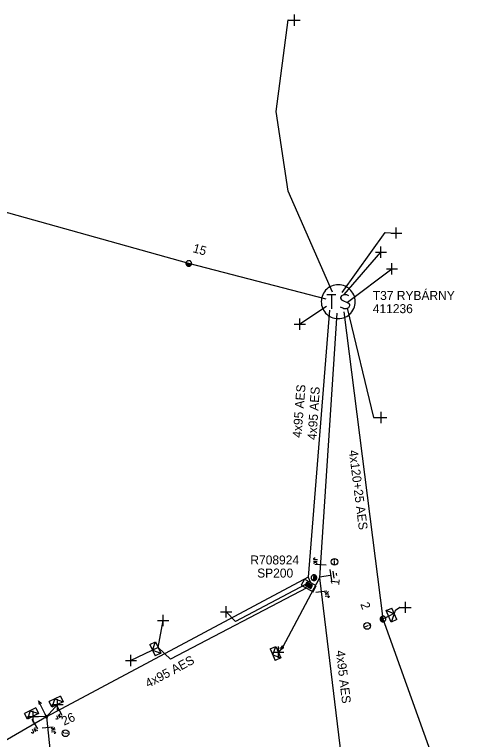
# Model space of a CAD drawing. Extents: x -540466 to -537383, y -1184038 to -1179972.
# Drawn here: x -537753.3 to -537702.6, y -1180377.4 to -1180296.6 of the extents above; entities that cross this region are included whole.
import ezdxf

# ---------------------------------------------------------------- set-up
doc = ezdxf.new("R2010")
doc.units = 0
for name, color, linetype in [('Vrstva 1', 7, 'Continuous'), ('Vrstva 10', 7, 'Continuous'), ('Vrstva 13', 7, 'Continuous'), ('Vrstva 14', 7, 'Continuous'), ('Vrstva 15', 7, 'Continuous'), ('Vrstva 18', 7, 'Continuous'), ('Vrstva 2', 7, 'Continuous'), ('Vrstva 25', 7, 'Continuous'), ('Vrstva 26', 7, 'Continuous'), ('Vrstva 27', 7, 'Continuous'), ('Vrstva 28', 7, 'Continuous'), ('Vrstva 29', 7, 'Continuous'), ('Vrstva 30', 7, 'Continuous'), ('Vrstva 31', 7, 'Continuous'), ('Vrstva 34', 7, 'Continuous'), ('Vrstva 36', 7, 'Continuous'), ('Vrstva 50', 7, 'Continuous'), ('Vrstva 51', 7, 'Continuous'), ('Vrstva 52', 7, 'Continuous'), ('Vrstva 54', 7, 'Continuous'), ('Vrstva 59', 7, 'Continuous'), ('Vrstva 6', 7, 'Continuous'), ('Vrstva 8', 7, 'Continuous'), ('Vrstva 9', 7, 'Continuous')]:
    doc.layers.add(name, color=color, linetype=linetype)

# ---------------------------------------------------------------- blocks, each defined once
blk = doc.blocks.new('NN440')
at = {"layer": 'Vrstva 2'}
for points in [[(0.63, 0), (0.63, 0.06), (0.62, 0.13), (0.6, 0.19), (0.58, 0.25), (0.55, 0.31), (0.51, 0.37), (0.47, 0.42), (0.42, 0.46), (0.37, 0.51), (0.32, 0.54), (0.26, 0.57), (0.2, 0.59), (0.13, 0.61), (0.07, 0.62), (0, 0.63), (-0.06, 0.62), (-0.13, 0.61), (-0.19, 0.59), (-0.26, 0.57), (-0.31, 0.54), (-0.37, 0.51), (-0.42, 0.46), (-0.47, 0.42), (-0.51, 0.37), (-0.54, 0.31), (-0.57, 0.25), (-0.6, 0.19), (-0.62, 0.13), (-0.63, 0.06), (-0.63, 0), (-0.63, -0.07), (-0.62, -0.14), (-0.6, -0.2), (-0.57, -0.26), (-0.54, -0.32), (-0.51, -0.37), (-0.47, -0.43), (-0.42, -0.47), (-0.37, -0.51), (-0.31, -0.55), (-0.26, -0.58), (-0.19, -0.6), (-0.13, -0.62), (-0.06, -0.63), (0, -0.63), (0.07, -0.63), (0.13, -0.62), (0.2, -0.6), (0.26, -0.58), (0.32, -0.55), (0.37, -0.51), (0.42, -0.47), (0.47, -0.43), (0.51, -0.37), (0.55, -0.32), (0.58, -0.26), (0.6, -0.2), (0.62, -0.14), (0.63, -0.07), (0.63, 0)], [(-0.63, 0), (0.63, 0)], [(-0.6, -0.18), (0.57, -0.18)], [(-0.51, -0.32), (0.5, -0.32)], [(-0.37, -0.47), (0.35, -0.47)]]:
    blk.add_lwpolyline(points, dxfattribs=at)
blk = doc.blocks.new('NN560')
at = {"layer": 'Vrstva 2'}
for points in [[(1.999, -0.001), (1.59, 0.141)], [(0, -0.001), (1.999, -0.001)], [(1.999, -0.001), (1.59, -0.134)]]:
    blk.add_lwpolyline(points, dxfattribs=at)
blk = doc.blocks.new('NN840')
at = {"layer": 'Vrstva 15'}
for points in [[(0.003, 0.619), (0.003, -0.631)], [(-0.745, -0.71), (-0.745, -0.66)], [(-0.73, -0.764), (-0.745, -0.71)], [(-0.657, -0.798), (-0.73, -0.764)], [(-0.627, -0.798), (-0.657, -0.798)], [(-0.558, -0.764), (-0.627, -0.798)], [(-0.538, -0.71), (-0.558, -0.764)], [(-0.538, -0.385), (-0.538, -0.71)], [(-0.332, -0.385), (-0.332, -0.798)], [(-0.332, -0.641), (-0.125, -0.385)], [(-0.263, -0.557), (-0.091, -0.798)]]:
    blk.add_lwpolyline(points, dxfattribs=at)
blk = doc.blocks.new('NN770')
at = {"layer": 'Vrstva 10'}
for p, q in [((0.002, 0.187), (0.002, 0.263)), ((0.002, -0.276), (0.002, 0.111))]:
    blk.add_line(p, q, dxfattribs=at)
blk.add_circle((0, -0.008), 0.375, dxfattribs=at)
blk = doc.blocks.new('NN800')
at = {"layer": 'Vrstva 1'}
for points in [[(-0.442, 0.442), (0.442, -0.442)], [(-0.442, -0.442), (0.442, 0.442)]]:
    blk.add_lwpolyline(points, dxfattribs=at)
blk = doc.blocks.new('NN620')
at = {"layer": 'Vrstva 8'}
for points in [[(0.752, 0.004), (-0.748, 0.004)], [(-0.748, 0.004), (-0.748, -0.746)], [(0.752, -0.746), (0.752, 0.004)], [(-0.748, -0.746), (0.752, -0.746)], [(0.368, -0.18), (-0.376, -0.18)], [(-0.376, -0.18), (-0.376, -0.558)], [(-0.376, -0.558), (0.368, -0.558)], [(0.321, -0.227), (-0.329, -0.227)], [(-0.329, -0.227), (-0.329, -0.51)], [(-0.329, -0.51), (0.321, -0.51)], [(0.274, -0.274), (-0.281, -0.274)], [(-0.281, -0.274), (-0.281, -0.463)], [(-0.281, -0.463), (0.274, -0.463)], [(0.227, -0.321), (-0.234, -0.321)], [(-0.234, -0.321), (-0.234, -0.416)], [(-0.234, -0.416), (0.227, -0.416)], [(-0.193, -0.369), (0.185, -0.369)], [(0.227, -0.416), (0.227, -0.321)], [(0.274, -0.463), (0.274, -0.274)], [(0.321, -0.51), (0.321, -0.227)], [(0.368, -0.558), (0.368, -0.18)]]:
    blk.add_lwpolyline(points, dxfattribs=at)
blk = doc.blocks.new('NN630')
at = {"layer": 'Vrstva 9'}
for points in [[(-0.003, -0.7), (-0.703, 0)], [(-0.703, -0.7), (-0.703, 0), (0.697, 0), (0.697, -0.7)], [(-0.703, -0.7), (0.697, -0.7)], [(-0.003, -0.7), (0.697, 0)]]:
    blk.add_lwpolyline(points, dxfattribs=at)
blk = doc.blocks.new('NN810')
at = {"layer": 'Vrstva 14'}
for points in [[(0.004, -0.64), (0.004, -1.89)], [(0.629, -1.89), (-0.621, -1.89)], [(0.388, -2.2), (-0.399, -2.2)], [(0.004, -2.515), (-0.124, -2.515)], [(0.137, -2.515), (0.004, -2.515)]]:
    blk.add_lwpolyline(points, dxfattribs=at)
blk = doc.blocks.new('NN500')
at = {"layer": 'Vrstva 2'}
for points in [[(0, -0.24), (0.02, -0.23), (0.05, -0.23), (0.07, -0.22), (0.09, -0.22), (0.12, -0.2), (0.14, -0.19), (0.16, -0.18), (0.17, -0.16), (0.19, -0.14), (0.2, -0.12), (0.21, -0.1), (0.22, -0.07), (0.23, -0.05), (0.23, -0.02), (0.23, 0), (0.23, 0.02), (0.23, 0.05), (0.22, 0.07), (0.21, 0.1), (0.2, 0.12), (0.19, 0.14), (0.17, 0.16), (0.16, 0.17), (0.14, 0.19), (0.12, 0.2), (0.09, 0.21), (0.07, 0.22), (0.05, 0.23), (0.02, 0.23), (0, 0.23), (-0.03, 0.23), (-0.05, 0.23), (-0.07, 0.22), (-0.1, 0.21), (-0.12, 0.2), (-0.14, 0.19), (-0.16, 0.17), (-0.18, 0.16), (-0.19, 0.14), (-0.2, 0.12), (-0.22, 0.1), (-0.22, 0.07), (-0.23, 0.05), (-0.23, 0.02), (-0.24, 0), (-0.23, -0.02), (-0.23, -0.05), (-0.22, -0.07), (-0.22, -0.1), (-0.2, -0.12), (-0.19, -0.14), (-0.18, -0.16), (-0.16, -0.18), (-0.14, -0.19), (-0.12, -0.2), (-0.1, -0.22), (-0.07, -0.22), (-0.05, -0.23), (-0.03, -0.23), (0, -0.24)], [(0, -0.24), (0.02, -0.23), (0.05, -0.23), (0.07, -0.22), (0.09, -0.22), (0.12, -0.2), (0.14, -0.19), (0.16, -0.18), (0.17, -0.16), (0.19, -0.14), (0.2, -0.12), (0.21, -0.1), (0.22, -0.07), (0.23, -0.05), (0.23, -0.02), (0.23, 0), (0.23, 0.02), (0.23, 0.05), (0.22, 0.07), (0.21, 0.1), (0.2, 0.12), (0.19, 0.14), (0.17, 0.16), (0.16, 0.17), (0.14, 0.19), (0.12, 0.2), (0.09, 0.21), (0.07, 0.22), (0.05, 0.23), (0.02, 0.23), (0, 0.23), (-0.03, 0.23), (-0.05, 0.23), (-0.07, 0.22), (-0.1, 0.21), (-0.12, 0.2), (-0.14, 0.19), (-0.16, 0.17), (-0.18, 0.16), (-0.19, 0.14), (-0.2, 0.12), (-0.22, 0.1), (-0.22, 0.07), (-0.23, 0.05), (-0.23, 0.02), (-0.24, 0), (-0.23, -0.02), (-0.23, -0.05), (-0.22, -0.07), (-0.22, -0.1), (-0.2, -0.12), (-0.19, -0.14), (-0.18, -0.16), (-0.16, -0.18), (-0.14, -0.19), (-0.12, -0.2), (-0.1, -0.22), (-0.07, -0.22), (-0.05, -0.23), (-0.03, -0.23), (0, -0.24)], [(0, -0.21), (0.02, -0.2), (0.04, -0.2), (0.06, -0.2), (0.08, -0.19), (0.1, -0.18), (0.12, -0.17), (0.14, -0.15), (0.15, -0.14), (0.16, -0.12), (0.18, -0.1), (0.19, -0.08), (0.19, -0.06), (0.2, -0.04), (0.2, -0.02), (0.2, 0), (0.2, 0.02), (0.2, 0.04), (0.19, 0.06), (0.19, 0.08), (0.18, 0.1), (0.16, 0.12), (0.15, 0.14), (0.14, 0.15), (0.12, 0.17), (0.1, 0.18), (0.08, 0.19), (0.06, 0.19), (0.04, 0.2), (0.02, 0.2), (0, 0.2), (-0.02, 0.2), (-0.04, 0.2), (-0.06, 0.19), (-0.08, 0.19), (-0.1, 0.18), (-0.12, 0.17), (-0.14, 0.15), (-0.15, 0.14), (-0.17, 0.12), (-0.18, 0.1), (-0.19, 0.08), (-0.2, 0.06), (-0.2, 0.04), (-0.21, 0.02), (-0.21, 0), (-0.21, -0.02), (-0.2, -0.04), (-0.2, -0.06), (-0.19, -0.08), (-0.18, -0.1), (-0.17, -0.12), (-0.15, -0.14), (-0.14, -0.15), (-0.12, -0.17), (-0.1, -0.18), (-0.08, -0.19), (-0.06, -0.2), (-0.04, -0.2), (-0.02, -0.2), (0, -0.21)], [(0, -0.18), (0.02, -0.18), (0.04, -0.17), (0.05, -0.17), (0.07, -0.16), (0.09, -0.15), (0.1, -0.14), (0.12, -0.13), (0.13, -0.12), (0.14, -0.1), (0.15, -0.09), (0.16, -0.07), (0.17, -0.05), (0.17, -0.04), (0.17, -0.02), (0.17, 0), (0.17, 0.02), (0.17, 0.04), (0.17, 0.05), (0.16, 0.07), (0.15, 0.09), (0.14, 0.1), (0.13, 0.12), (0.12, 0.13), (0.1, 0.14), (0.09, 0.15), (0.07, 0.16), (0.05, 0.17), (0.04, 0.17), (0.02, 0.17), (0, 0.18), (-0.02, 0.17), (-0.04, 0.17), (-0.06, 0.17), (-0.07, 0.16), (-0.09, 0.15), (-0.1, 0.14), (-0.12, 0.13), (-0.13, 0.12), (-0.14, 0.1), (-0.15, 0.09), (-0.16, 0.07), (-0.17, 0.05), (-0.17, 0.04), (-0.18, 0.02), (-0.18, 0), (-0.18, -0.02), (-0.17, -0.04), (-0.17, -0.05), (-0.16, -0.07), (-0.15, -0.09), (-0.14, -0.1), (-0.13, -0.12), (-0.12, -0.13), (-0.1, -0.14), (-0.09, -0.15), (-0.07, -0.16), (-0.06, -0.17), (-0.04, -0.17), (-0.02, -0.18), (0, -0.18)], [(0, -0.15), (0.01, -0.15), (0.03, -0.14), (0.04, -0.14), (0.06, -0.13), (0.07, -0.13), (0.08, -0.12), (0.1, -0.11), (0.11, -0.1), (0.12, -0.09), (0.13, -0.07), (0.13, -0.06), (0.14, -0.05), (0.14, -0.03), (0.14, -0.02), (0.14, 0), (0.14, 0.01), (0.14, 0.03), (0.14, 0.04), (0.13, 0.06), (0.13, 0.07), (0.12, 0.09), (0.11, 0.1), (0.1, 0.11), (0.08, 0.12), (0.07, 0.13), (0.06, 0.13), (0.04, 0.14), (0.03, 0.14), (0.01, 0.14), (0, 0.15), (-0.02, 0.14), (-0.03, 0.14), (-0.05, 0.14), (-0.06, 0.13), (-0.07, 0.13), (-0.09, 0.12), (-0.1, 0.11), (-0.11, 0.1), (-0.12, 0.09), (-0.13, 0.07), (-0.13, 0.06), (-0.14, 0.04), (-0.14, 0.03), (-0.15, 0.01), (-0.15, 0), (-0.15, -0.02), (-0.14, -0.03), (-0.14, -0.05), (-0.13, -0.06), (-0.13, -0.07), (-0.12, -0.09), (-0.11, -0.1), (-0.1, -0.11), (-0.09, -0.12), (-0.07, -0.13), (-0.06, -0.13), (-0.05, -0.14), (-0.03, -0.14), (-0.02, -0.15), (0, -0.15)], [(0, -0.12), (0.01, -0.12), (0.02, -0.11), (0.03, -0.11), (0.05, -0.11), (0.06, -0.1), (0.07, -0.09), (0.08, -0.09), (0.09, -0.08), (0.09, -0.07), (0.1, -0.06), (0.11, -0.05), (0.11, -0.04), (0.11, -0.02), (0.11, -0.01), (0.12, 0), (0.11, 0.01), (0.11, 0.02), (0.11, 0.04), (0.11, 0.05), (0.1, 0.06), (0.09, 0.07), (0.09, 0.08), (0.08, 0.09), (0.07, 0.09), (0.06, 0.1), (0.05, 0.11), (0.03, 0.11), (0.02, 0.11), (0.01, 0.12), (0, 0.12), (-0.01, 0.12), (-0.03, 0.11), (-0.04, 0.11), (-0.05, 0.11), (-0.06, 0.1), (-0.07, 0.09), (-0.08, 0.09), (-0.09, 0.08), (-0.1, 0.07), (-0.1, 0.06), (-0.11, 0.05), (-0.11, 0.04), (-0.12, 0.02), (-0.12, 0.01), (-0.12, 0), (-0.12, -0.01), (-0.12, -0.02), (-0.11, -0.04), (-0.11, -0.05), (-0.1, -0.06), (-0.1, -0.07), (-0.09, -0.08), (-0.08, -0.09), (-0.07, -0.09), (-0.06, -0.1), (-0.05, -0.11), (-0.04, -0.11), (-0.03, -0.11), (-0.01, -0.12), (0, -0.12)], [(0, -0.09), (0.01, -0.09), (0.02, -0.09), (0.03, -0.08), (0.03, -0.08), (0.04, -0.08), (0.05, -0.07), (0.06, -0.07), (0.06, -0.06), (0.07, -0.05), (0.07, -0.04), (0.08, -0.04), (0.08, -0.03), (0.08, -0.02), (0.09, -0.01), (0.09, 0), (0.09, 0.01), (0.08, 0.02), (0.08, 0.03), (0.08, 0.03), (0.07, 0.04), (0.07, 0.05), (0.06, 0.06), (0.06, 0.06), (0.05, 0.07), (0.04, 0.07), (0.03, 0.08), (0.03, 0.08), (0.02, 0.08), (0.01, 0.09), (0, 0.09), (-0.01, 0.09), (-0.02, 0.08), (-0.03, 0.08), (-0.04, 0.08), (-0.04, 0.07), (-0.05, 0.07), (-0.06, 0.06), (-0.07, 0.06), (-0.07, 0.05), (-0.08, 0.04), (-0.08, 0.03), (-0.08, 0.03), (-0.09, 0.02), (-0.09, 0.01), (-0.09, 0), (-0.09, -0.01), (-0.09, -0.02), (-0.08, -0.03), (-0.08, -0.04), (-0.08, -0.04), (-0.07, -0.05), (-0.07, -0.06), (-0.06, -0.07), (-0.05, -0.07), (-0.04, -0.08), (-0.04, -0.08), (-0.03, -0.08), (-0.02, -0.09), (-0.01, -0.09), (0, -0.09)], [(0, -0.06), (0, -0.06), (0.01, -0.06), (0.02, -0.05), (0.02, -0.05), (0.03, -0.05), (0.03, -0.05), (0.04, -0.04), (0.04, -0.04), (0.05, -0.03), (0.05, -0.03), (0.05, -0.02), (0.05, -0.02), (0.05, -0.01), (0.06, -0.01), (0.06, 0), (0.06, 0.01), (0.05, 0.01), (0.05, 0.02), (0.05, 0.02), (0.05, 0.03), (0.05, 0.03), (0.04, 0.04), (0.04, 0.04), (0.03, 0.05), (0.03, 0.05), (0.02, 0.05), (0.02, 0.05), (0.01, 0.06), (0, 0.06), (0, 0.06), (-0.01, 0.06), (-0.01, 0.06), (-0.02, 0.05), (-0.02, 0.05), (-0.03, 0.05), (-0.03, 0.05), (-0.04, 0.04), (-0.04, 0.04), (-0.05, 0.03), (-0.05, 0.03), (-0.05, 0.02), (-0.06, 0.02), (-0.06, 0.01), (-0.06, 0.01), (-0.06, 0), (-0.06, -0.01), (-0.06, -0.01), (-0.06, -0.02), (-0.05, -0.02), (-0.05, -0.03), (-0.05, -0.03), (-0.04, -0.04), (-0.04, -0.04), (-0.03, -0.05), (-0.03, -0.05), (-0.02, -0.05), (-0.02, -0.05), (-0.01, -0.06), (-0.01, -0.06), (0, -0.06)], [(0, -0.03), (0, -0.03), (0, -0.03), (0.01, -0.03), (0.01, -0.03), (0.01, -0.02), (0.02, -0.02), (0.02, -0.02), (0.02, -0.02), (0.02, -0.02), (0.02, -0.01), (0.02, -0.01), (0.03, -0.01), (0.03, -0.01), (0.03, 0), (0.03, 0), (0.03, 0), (0.03, 0.01), (0.03, 0.01), (0.02, 0.01), (0.02, 0.01), (0.02, 0.02), (0.02, 0.02), (0.02, 0.02), (0.02, 0.02), (0.01, 0.02), (0.01, 0.02), (0.01, 0.03), (0, 0.03), (0, 0.03), (0, 0.03), (0, 0.03), (-0.01, 0.03), (-0.01, 0.03), (-0.01, 0.02), (-0.02, 0.02), (-0.02, 0.02), (-0.02, 0.02), (-0.02, 0.02), (-0.02, 0.02), (-0.03, 0.01), (-0.03, 0.01), (-0.03, 0.01), (-0.03, 0.01), (-0.03, 0), (-0.03, 0), (-0.03, 0), (-0.03, -0.01), (-0.03, -0.01), (-0.03, -0.01), (-0.03, -0.01), (-0.02, -0.02), (-0.02, -0.02), (-0.02, -0.02), (-0.02, -0.02), (-0.02, -0.02), (-0.01, -0.03), (-0.01, -0.03), (-0.01, -0.03), (0, -0.03), (0, -0.03)], [(0.23, 0), (0.7, 0)]]:
    blk.add_lwpolyline(points, dxfattribs=at)
blk = doc.blocks.new('NN610')
at = {"layer": 'Vrstva 6'}
for points in [[(1.883, -0.001), (1.872, 0.196), (1.841, 0.392), (1.79, 0.583), (1.718, 0.768), (1.629, 0.943), (1.521, 1.109), (1.397, 1.263), (1.257, 1.403), (1.103, 1.527), (0.937, 1.635), (0.761, 1.725), (0.577, 1.796), (0.19, 1.878), (0.19, 1.878), (-0.007, 1.889), (-0.205, 1.878), (-0.401, 1.847), (-0.591, 1.796), (-0.777, 1.725), (-0.952, 1.635), (-1.118, 1.527), (-1.272, 1.403), (-1.412, 1.263), (-1.536, 1.109), (-1.644, 0.943), (-1.734, 0.768), (-1.805, 0.583), (-1.856, 0.392), (-1.887, 0.196), (-1.898, -0.001), (-1.887, -0.199), (-1.856, -0.395), (-1.805, -0.585), (-1.734, -0.77), (-1.644, -0.946), (-1.536, -1.112), (-1.411, -1.266), (-1.272, -1.405), (-1.118, -1.53), (-0.952, -1.638), (-0.776, -1.728), (-0.591, -1.799), (-0.401, -1.85), (-0.205, -1.881), (-0.007, -1.892), (0.19, -1.881), (0.385, -1.85), (0.577, -1.799), (0.761, -1.728), (0.937, -1.638), (1.103, -1.53), (1.257, -1.405), (1.397, -1.266), (1.521, -1.112), (1.629, -0.946), (1.718, -0.77), (1.79, -0.585), (1.841, -0.395), (1.872, -0.199), (1.883, -0.001)], [(-1.269, 0.782), (-0.261, 0.782)], [(-0.765, 0.782), (-0.765, -0.792)], [(1.188, 0.656), (0.936, 0.782), (0.621, 0.782), (0.369, 0.656), (0.243, 0.468), (0.243, 0.404), (0.369, 0.216), (1.125, -0.162), (1.251, -0.32), (1.251, -0.478), (1.125, -0.666), (0.873, -0.792), (0.621, -0.792), (0.495, -0.73), (0.243, -0.604)]]:
    blk.add_lwpolyline(points, dxfattribs=at)

msp = doc.modelspace()

# ---------------------------------------------------------------- linework, layer by layer
at = {"layer": 'Vrstva 1'}
msp.add_lwpolyline([(-537718.591, -1180328.331), (-537733.903, -1180324.349), (-537760.902, -1180316.828), (-537783.57, -1180329.507), (-537807.649, -1180343.561)], dxfattribs=at)
at = {"layer": 'Vrstva 50'}
for points in [[(-537718.226, -1180329.543), (-537720.581, -1180359.316)], [(-537717.394, -1180329.891), (-537719.309, -1180359.368)], [(-537716.607, -1180329.735), (-537712.25, -1180363.97), (-537702.6, -1180390.87)], [(-537720.581, -1180359.316), (-537749.755, -1180374.876)], [(-537720.581, -1180359.316), (-537720.337, -1180359.911)], [(-537719.309, -1180359.368), (-537716.668, -1180381.475), (-537709.164, -1180399.909)], [(-537749.755, -1180374.876), (-537764.526, -1180383.433), (-537774.672, -1180385.885), (-537782.62, -1180390.235)], [(-537749.755, -1180374.876), (-537749.292, -1180379.522)]]:
    msp.add_lwpolyline(points, dxfattribs=at)
at = {"layer": 'Vrstva 52'}
for points in [[(-537717.865, -1180327.555), (-537722.836, -1180316.301), (-537724.164, -1180307.409), (-537722.812, -1180297.215), (-537722.104, -1180297.234)], [(-537716.791, -1180327.594), (-537711.992, -1180320.91), (-537710.766, -1180320.961)], [(-537716.244, -1180329.327), (-537713.295, -1180341.506), (-537712.435, -1180341.506)], [(-537720.724, -1180360.483), (-537735.933, -1180368.428), (-537737.316, -1180367.138)], [(-537720.872, -1180360.132), (-537728.678, -1180364.239), (-537729.729, -1180363.174)], [(-537712.25, -1180363.97), (-537711.629, -1180363.663), (-537710.943, -1180363.299), (-537710.844, -1180362.99), (-537710.354, -1180362.654), (-537709.746, -1180362.674)]]:
    msp.add_lwpolyline(points, dxfattribs=at)
at = {"layer": 'Vrstva 54'}
for points in [[(-537749.755, -1180374.876), (-537748.533, -1180373.515)], [(-537749.755, -1180374.876), (-537751.269, -1180374.825)]]:
    msp.add_lwpolyline(points, dxfattribs=at)
at = {"layer": 'Vrstva 59'}
for points in [[(-537716.576, -1180327.804), (-537712.474, -1180323.087)], [(-537716.196, -1180328.654), (-537711.245, -1180324.948)], [(-537718.529, -1180329.141), (-537721.528, -1180331.111)], [(-537737.316, -1180367.138), (-537736.752, -1180364.147)], [(-537737.316, -1180367.138), (-537740.349, -1180368.606)]]:
    msp.add_lwpolyline(points, dxfattribs=at)
at = {"layer": 'Vrstva 8'}
msp.add_lwpolyline([(-537719.309, -1180359.368), (-537723.47, -1180367.13), (-537723.91, -1180367.66)], dxfattribs=at)

# ---------------------------------------------------------------- block references
at = {"layer": 'Vrstva 13'}
for name, p, xscale, yscale, rotation in [('NN440', (-537733.903, -1180324.35), 0.5000000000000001, 0.5, -15.622427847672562), ('NN440', (-537719.949, -1180359.37), 0.5, 0.5000000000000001, 83.04112503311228), ('NN440', (-537712.25, -1180363.97), 0.49999999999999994, 0.5, -69.15001108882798), ('NN500', (-537723.47, -1180367.13), 0.5, 0.5, -155.4159998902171), ('NN500', (-537749.755, -1180374.876), 0.5, 0.5, 115.23900001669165)]:
    msp.add_blockref(name, p, dxfattribs=dict(at, xscale=xscale, yscale=yscale, rotation=rotation))
at = {"layer": 'Vrstva 13', "rotation": 116.37714442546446}
msp.add_blockref('NN560', (-537749.755, -1180374.876), dxfattribs=at)
at = {"layer": 'Vrstva 15', "rotation": 98.74616113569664}
msp.add_blockref('NN810', (-537719.949, -1180359.369), dxfattribs=at)
at = {"layer": 'Vrstva 18'}
for p, rotation in [((-537719.216, -1180357.928), -93.71705006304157), ((-537719.123, -1180360.918), 96.45754724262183), ((-537748.365, -1180374.134), 28.07330287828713), ((-537751.097, -1180375.654), 30.084177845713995), ((-537749.638, -1180376.048), 95.69105559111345)]:
    msp.add_blockref('NN840', p, dxfattribs=dict(at, rotation=rotation))
at = {"layer": 'Vrstva 25', "rotation": -0.13934774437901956}
msp.add_blockref('NN610', (-537717.23, -1180328.61), dxfattribs=at)
at = {"layer": 'Vrstva 28', "rotation": -29.344777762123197}
msp.add_blockref('NN620', (-537720.337, -1180359.911), dxfattribs=at)
at = {"layer": 'Vrstva 31'}
for p, rotation in [((-537711.629, -1180363.663), 113.10859444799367), ((-537737.316, -1180367.138), -65.05049157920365), ((-537723.91, -1180367.66), -65.41590554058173), ((-537748.533, -1180373.515), -154.76063058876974), ((-537751.269, -1180374.825), -153.0198833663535)]:
    msp.add_blockref('NN630', p, dxfattribs=dict(at, rotation=rotation))
at = {"layer": 'Vrstva 34'}
for p, rotation in [((-537722.104, -1180297.234), 45), ((-537710.766, -1180320.961), 44.99999995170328), ((-537712.474, -1180323.087), 45), ((-537711.245, -1180324.948), 45), ((-537721.528, -1180331.111), 45), ((-537712.435, -1180341.506), 45), ((-537709.746, -1180362.674), 45), ((-537729.729, -1180363.173), 45.00000009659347), ((-537736.752, -1180364.147), 45), ((-537723.91, -1180367.659), 45), ((-537740.348, -1180368.605), 45), ((-537748.533, -1180373.515), 45), ((-537751.269, -1180374.825), 45.00000009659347)]:
    msp.add_blockref('NN800', p, dxfattribs=dict(at, rotation=rotation))
at = {"layer": 'Vrstva 36'}
msp.add_blockref('NN770', (-537717.657, -1180357.599), dxfattribs=at)
for p, rotation in [((-537714.009, -1180364.738), -69.34108890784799), ((-537747.647, -1180376.702), 80.53767776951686)]:
    msp.add_blockref('NN770', p, dxfattribs=dict(at, rotation=rotation))

# ---------------------------------------------------------------- texts
at = {"layer": 'Vrstva 14'}
for s, rotation, p in [('15', 344.378, (-537733.522, -1180323.08)), ('1', 83.041, (-537717.147, -1180360.269)), ('2', 290.85, (-537714.791, -1180362.317)), ('26', 24.786, (-537747.814, -1180375.871))]:
    msp.add_text(s, height=1, rotation=rotation, dxfattribs=at).set_placement(p)
at = {"layer": 'Vrstva 26'}
msp.add_text('411236', height=1, dxfattribs=at).set_placement((-537713.383, -1180329.888))
at = {"layer": 'Vrstva 27'}
msp.add_text('T37 RYBÁRNY', height=1, dxfattribs=at).set_placement((-537713.381, -1180328.421))
at = {"layer": 'Vrstva 29'}
msp.add_text('R708924', height=1, dxfattribs=at).set_placement((-537727.032, -1180357.892))
at = {"layer": 'Vrstva 30'}
msp.add_text('SP200', height=1, dxfattribs=at).set_placement((-537726.276, -1180359.35))
at = {"layer": 'Vrstva 51'}
for s, rotation, p in [('4x95 AES', 85.477, (-537721.345, -1180343.803)), ('4x95 AES', 86.283, (-537719.672, -1180344.049)), ('4x120+25 AES', 277.253, (-537716.06, -1180345.201)), ('4x95 AES', 276.813, (-537717.505, -1180367.521)), ('4x95 AES', 28.073, (-537738.42, -1180371.662))]:
    msp.add_text(s, height=1, rotation=rotation, dxfattribs=at).set_placement(p)

doc.saveas('drawing.dxf')
